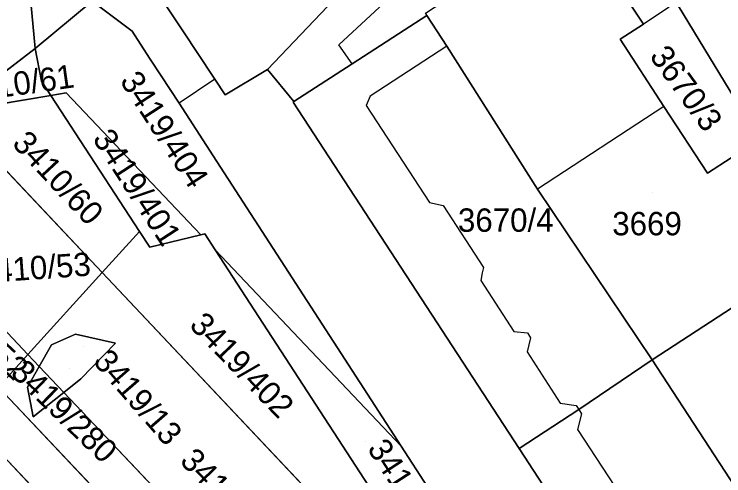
# Model space of a CAD drawing. Extents: x -262715 to -259381, y -1237238 to -1231182.
# Drawn here: x -261985.9 to -261925.3, y -1235678.5 to -1235639 of the extents above; entities that cross this region are included whole.
import ezdxf

# ---------------------------------------------------------------- set-up
doc = ezdxf.new("R2010")
doc.units = 0
for name, color, linetype in [('body_kn', 7, 'Continuous'), ('kladpar_druhypozemkov', 7, 'Continuous'), ('kladpar_hranice', 7, 'Continuous'), ('kladpar_parcelnecisla', 7, 'Continuous'), ('kladpar_plochy', 7, 'Continuous'), ('kladpar_sipky', 7, 'Continuous'), ('zappar_hrandruhpozemk', 7, 'Continuous')]:
    doc.layers.add(name, color=color, linetype=linetype)

msp = doc.modelspace()

# ---------------------------------------------------------------- linework, layer by layer
at = {"layer": 'body_kn'}
for p, q in [((-261950.67, -1235639.13), (-261950.67, -1235639.13)), ((-261932.14, -1235639.88), (-261932.14, -1235639.88)), ((-261975.86, -1235640.48), (-261975.86, -1235640.48)), ((-261971.34, -1235640.71), (-261971.34, -1235640.71)), ((-261958.19, -1235641.64), (-261958.19, -1235641.64)), ((-261948.95, -1235641.76), (-261948.95, -1235641.76)), ((-261948.95, -1235641.76), (-261948.95, -1235641.76)), ((-261934.14, -1235641.18), (-261934.14, -1235641.18)), ((-261984.14, -1235641.96), (-261984.14, -1235641.96)), ((-261970.36, -1235642.21), (-261970.36, -1235642.21)), ((-261974.38, -1235642.78), (-261974.38, -1235642.78)), ((-261957.05, -1235643.28), (-261957.05, -1235643.28)), ((-261957.05, -1235643.28), (-261957.05, -1235643.28)), ((-261964.29, -1235643.76), (-261964.29, -1235643.76)), ((-261983.61, -1235644.76), (-261983.61, -1235644.76)), ((-261973.39, -1235644.29), (-261973.39, -1235644.29)), ((-261968.78, -1235644.58), (-261968.78, -1235644.58)), ((-261968.78, -1235644.58), (-261968.78, -1235644.58)), ((-261982.81, -1235645.98), (-261982.81, -1235645.98)), ((-261982.81, -1235645.98), (-261982.81, -1235645.98)), ((-261981.49, -1235645.76), (-261981.49, -1235645.76)), ((-261967.91, -1235645.92), (-261967.91, -1235645.92)), ((-261962.09, -1235646.55), (-261962.09, -1235646.55)), ((-261962.04, -1235646.51), (-261962.04, -1235646.51)), ((-261955.5, -1235646.05), (-261955.5, -1235646.05)), ((-261971.84, -1235646.65), (-261971.84, -1235646.65)), ((-261955.86, -1235646.85), (-261955.86, -1235646.85)), ((-261930.39, -1235646.92), (-261930.39, -1235646.92)), ((-261930.39, -1235646.92), (-261930.39, -1235646.92)), ((-261968.93, -1235651.14), (-261968.93, -1235651.14)), ((-261926.67, -1235652.62), (-261926.67, -1235652.62)), ((-261941.19, -1235653.98), (-261941.19, -1235653.98)), ((-261950.45, -1235655.13), (-261950.45, -1235655.13)), ((-261949.26, -1235655.4), (-261949.26, -1235655.4)), ((-261975.23, -1235657.61), (-261975.23, -1235657.61)), ((-261969.98, -1235657.9), (-261969.98, -1235657.9)), ((-261969.98, -1235657.9), (-261969.98, -1235657.9)), ((-261969.65, -1235657.82), (-261969.65, -1235657.82)), ((-261974.36, -1235658.95), (-261974.36, -1235658.95)), ((-261968.77, -1235659.18), (-261968.77, -1235659.18)), ((-261968.77, -1235659.18), (-261968.77, -1235659.18)), ((-261978.42, -1235661.13), (-261978.42, -1235661.13)), ((-261945.92, -1235661.14), (-261945.92, -1235661.14)), ((-261945.83, -1235660.7), (-261945.83, -1235660.7)), ((-261946.05, -1235661.81), (-261946.05, -1235661.81)), ((-261980.69, -1235666.4), (-261980.69, -1235666.4)), ((-261943.22, -1235666.16), (-261943.22, -1235666.16)), ((-261942.07, -1235666.29), (-261942.07, -1235666.29)), ((-261977.29, -1235667.16), (-261977.29, -1235667.16)), ((-261941.81, -1235666.71), (-261941.81, -1235666.71)), ((-261982.74, -1235667.31), (-261982.74, -1235667.31)), ((-261984.77, -1235668.13), (-261984.77, -1235668.13)), ((-261984.77, -1235668.13), (-261984.77, -1235668.13)), ((-261942.09, -1235667.91), (-261942.09, -1235667.91)), ((-261931.41, -1235668.58), (-261931.41, -1235668.58)), ((-261931.41, -1235668.58), (-261931.41, -1235668.58)), ((-261983.8, -1235669.16), (-261983.8, -1235669.16)), ((-261983.8, -1235669.16), (-261983.8, -1235669.16)), ((-261980.24, -1235670.22), (-261980.24, -1235670.22)), ((-261984.81, -1235670.92), (-261984.81, -1235670.92)), ((-261981.7, -1235671.38), (-261981.7, -1235671.38)), ((-261981.7, -1235671.38), (-261981.7, -1235671.38)), ((-261939.27, -1235672.3), (-261939.27, -1235672.3)), ((-261937.9, -1235672.48), (-261937.9, -1235672.48)), ((-261937.67, -1235672.84), (-261937.67, -1235672.84)), ((-261937.67, -1235672.84), (-261937.67, -1235672.84)), ((-261937.43, -1235673.22), (-261937.43, -1235673.22)), ((-261984.32, -1235673.45), (-261984.32, -1235673.45)), ((-261937.79, -1235674.55), (-261937.79, -1235674.55)), ((-261952.86, -1235675.96), (-261952.86, -1235675.96)), ((-261952.86, -1235675.96), (-261952.86, -1235675.96)), ((-261942.78, -1235676.17), (-261942.78, -1235676.17))]:
    msp.add_line(p, q, dxfattribs=at)
at = {"layer": 'kladpar_druhypozemkov'}
for p, q in [((-261984.68, -1235644.25), (-261984.68, -1235644.25)), ((-261925.88, -1235647.38), (-261925.88, -1235647.38)), ((-261971.64, -1235649.49), (-261971.64, -1235649.49)), ((-261980.81, -1235652.61), (-261980.81, -1235652.61)), ((-261931.35, -1235654.25), (-261931.35, -1235654.25)), ((-261943.5, -1235655.35), (-261943.5, -1235655.35)), ((-261972.65, -1235656.69), (-261972.65, -1235656.69)), ((-261983.92, -1235660.27), (-261983.92, -1235660.27)), ((-261965.57, -1235669.01), (-261965.57, -1235669.01)), ((-261981.25, -1235669.29), (-261981.25, -1235669.29)), ((-261983.31, -1235670.65), (-261983.31, -1235670.65)), ((-261955.88, -1235675.54), (-261955.88, -1235675.54))]:
    msp.add_line(p, q, dxfattribs=at)
at = {"layer": 'kladpar_hranice'}
for p, q in [((-261990.05, -1235647.19), (-261982.81, -1235645.98)), ((-261982.81, -1235645.98), (-261990.05, -1235647.19)), ((-261978.42, -1235661.13), (-261989.71, -1235649.16)), ((-261989.71, -1235649.16), (-261978.42, -1235661.13)), ((-261968.77, -1235659.18), (-261952.86, -1235675.96)), ((-261952.86, -1235675.96), (-261968.77, -1235659.18)), ((-261984.77, -1235668.13), (-261978.42, -1235661.13)), ((-261978.42, -1235661.13), (-261984.77, -1235668.13)), ((-261950.46, -1235690.77), (-261978.42, -1235661.13)), ((-261978.42, -1235661.13), (-261950.46, -1235690.77)), ((-261988.71, -1235663.98), (-261984.77, -1235668.13)), ((-261984.77, -1235668.13), (-261988.71, -1235663.98)), ((-261987.3, -1235670.92), (-261984.77, -1235668.13)), ((-261984.77, -1235668.13), (-261987.3, -1235670.92)), ((-261984.77, -1235668.13), (-261983.8, -1235669.16)), ((-261983.8, -1235669.16), (-261984.77, -1235668.13)), ((-261983.8, -1235669.16), (-261981.7, -1235671.38)), ((-261981.7, -1235671.38), (-261983.8, -1235669.16)), ((-261961.64, -1235698.05), (-261987.3, -1235670.92)), ((-261987.3, -1235670.92), (-261961.64, -1235698.05)), ((-261981.7, -1235671.38), (-261958.43, -1235695.96)), ((-261958.43, -1235695.96), (-261981.7, -1235671.38)), ((-261964.85, -1235700.14), (-261989.83, -1235673.71)), ((-261989.83, -1235673.71), (-261964.85, -1235700.14))]:
    msp.add_line(p, q, dxfattribs=at)
for points in [[(-261953.84, -1235611.35), (-261952.22, -1235611.84), (-261950.01, -1235613.48), (-261974.39, -1235633.83), (-261979.29, -1235637.92), (-261984.14, -1235641.96), (-261984.51, -1235637.99), (-261984.15, -1235635.96), (-261953.84, -1235611.35)], [(-261974.39, -1235633.83), (-261950.01, -1235613.48), (-261945.16, -1235619.18), (-261945.13, -1235621.43), (-261945.19, -1235622.3), (-261945.84, -1235623.36), (-261954.01, -1235632.93), (-261964.29, -1235643.76), (-261967.91, -1235645.92), (-261968.78, -1235644.58), (-261970.36, -1235642.21), (-261971.34, -1235640.71), (-261972.89, -1235638.4), (-261974.39, -1235633.83)], [(-261940.14, -1235631.97), (-261936.2, -1235638.01), (-261934.21, -1235636.71), (-261932.14, -1235639.88), (-261934.14, -1235641.18), (-261930.39, -1235646.92), (-261926.67, -1235652.62), (-261924.66, -1235651.31), (-261922.61, -1235654.49), (-261924.61, -1235655.79), (-261920.78, -1235661.65), (-261931.41, -1235668.58), (-261941.19, -1235653.98), (-261948.95, -1235641.76), (-261950.67, -1235639.13), (-261950.79, -1235638.95), (-261940.14, -1235631.97)], [(-261950.79, -1235638.95), (-261950.67, -1235639.13), (-261957.05, -1235643.28), (-261962.04, -1235646.51), (-261964.29, -1235643.76), (-261954.01, -1235632.93)], [(-261979.29, -1235637.92), (-261974.39, -1235633.83), (-261972.89, -1235638.4), (-261971.34, -1235640.71), (-261970.36, -1235642.21), (-261968.78, -1235644.58), (-261967.91, -1235645.92), (-261964.29, -1235643.76), (-261962.04, -1235646.51), (-261962.09, -1235646.55), (-261942.78, -1235676.17), (-261923.68, -1235705.46), (-261922.61, -1235704.72), (-261904.71, -1235731.9)], [(-261984.51, -1235637.99), (-261984.14, -1235641.96), (-261990.16, -1235646.59), (-261991.6, -1235643.33), (-261995.18, -1235641.48), (-261998.62, -1235642.85), (-262011.38, -1235653.68), (-262025.14, -1235666.77), (-262027.31, -1235669.42), (-262028.48, -1235670.83), (-262031.28, -1235674.24), (-262033.21, -1235680.14), (-262033.45, -1235685.22), (-262032.65, -1235689.38), (-262031.59, -1235693.69), (-262063.36, -1235659.18), (-262058.18, -1235661.97), (-262051.7, -1235663.08), (-262048.83, -1235663.05), (-262048.27, -1235663.05), (-262040.81, -1235661.23), (-262024.09, -1235648.16), (-262009.51, -1235636.77)], [(-261924.66, -1235651.31), (-261926.67, -1235652.62), (-261930.39, -1235646.92), (-261934.14, -1235641.18), (-261932.14, -1235639.88), (-261934.21, -1235636.71)], [(-261862.42, -1235739.24), (-261870.44, -1235726.65), (-261882.21, -1235709.78), (-261890.42, -1235696.1), (-261895.82, -1235688.15), (-261896.77, -1235687.9), (-261897.72, -1235688.09), (-261901.86, -1235690.66), (-261903, -1235688.91), (-261899.19, -1235686.24), (-261899.01, -1235685.78), (-261899.41, -1235684.97), (-261902.12, -1235680.37), (-261910.82, -1235667.27), (-261921.68, -1235650.63), (-261930.02, -1235636.87)], [(-261930.02, -1235636.87), (-261921.68, -1235650.63)], [(-261982.81, -1235645.98), (-261983.61, -1235644.76), (-261984.14, -1235641.96), (-261979.29, -1235637.92), (-261975.86, -1235640.48), (-261974.38, -1235642.78), (-261973.39, -1235644.29), (-261971.84, -1235646.65), (-261968.93, -1235651.14), (-261952.86, -1235675.96)], [(-261946.1, -1235686.4), (-261952.86, -1235675.96), (-261968.93, -1235651.14), (-261971.84, -1235646.65), (-261973.39, -1235644.29), (-261974.38, -1235642.78), (-261975.86, -1235640.48), (-261979.29, -1235637.92)], [(-261948.95, -1235641.76), (-261941.19, -1235653.98), (-261931.41, -1235668.58), (-261937.67, -1235672.84), (-261942.78, -1235676.17), (-261962.09, -1235646.55), (-261962.04, -1235646.51), (-261957.05, -1235643.28), (-261950.67, -1235639.13), (-261948.95, -1235641.76)], [(-261990.05, -1235647.19), (-261990.16, -1235646.59), (-261984.14, -1235641.96), (-261983.61, -1235644.76), (-261982.81, -1235645.98)], [(-261969.98, -1235657.9), (-261981.49, -1235645.76), (-261982.81, -1235645.98)], [(-261982.81, -1235645.98), (-261981.49, -1235645.76), (-261969.98, -1235657.9)], [(-261969.98, -1235657.9), (-261974.36, -1235658.95), (-261975.23, -1235657.61), (-261982.81, -1235645.98)], [(-261982.81, -1235645.98), (-261975.23, -1235657.61), (-261978.42, -1235661.13)], [(-261978.42, -1235661.13), (-261975.23, -1235657.61), (-261974.36, -1235658.95), (-261969.98, -1235657.9), (-261969.65, -1235657.82), (-261968.77, -1235659.18), (-261948.9, -1235689.75)], [(-261968.77, -1235659.18), (-261969.65, -1235657.82), (-261969.98, -1235657.9)], [(-261950.46, -1235690.77), (-261948.9, -1235689.75), (-261968.77, -1235659.18)], [(-261920.78, -1235661.65), (-261916.86, -1235667.66), (-261914.85, -1235666.35), (-261912.77, -1235669.54), (-261914.78, -1235670.85), (-261911.09, -1235676.51), (-261907.35, -1235682.25), (-261905.33, -1235680.94), (-261903.28, -1235684.08), (-261905.3, -1235685.39), (-261903, -1235688.91), (-261901.86, -1235690.66), (-261901.37, -1235691.41), (-261911.05, -1235697.82), (-261911.93, -1235698.4), (-261912.43, -1235697.63), (-261913.61, -1235695.82), (-261921.65, -1235683.52), (-261931.41, -1235668.58), (-261920.78, -1235661.65)], [(-261983.8, -1235669.16), (-261982.74, -1235667.31), (-261980.69, -1235666.4), (-261977.29, -1235667.16), (-261980.24, -1235670.22), (-261981.7, -1235671.38)], [(-261981.7, -1235671.38), (-261980.24, -1235670.22), (-261977.29, -1235667.16), (-261980.69, -1235666.4), (-261982.74, -1235667.31), (-261983.8, -1235669.16)], [(-261931.41, -1235668.58), (-261921.65, -1235683.52), (-261913.61, -1235695.82), (-261912.43, -1235697.63), (-261918.72, -1235702.01), (-261922.61, -1235704.72), (-261923.68, -1235705.46), (-261942.78, -1235676.17), (-261937.67, -1235672.84), (-261931.41, -1235668.58)], [(-261981.7, -1235671.38), (-261984.32, -1235673.45), (-261984.81, -1235670.92), (-261983.8, -1235669.16)], [(-261983.8, -1235669.16), (-261984.81, -1235670.92), (-261984.32, -1235673.45), (-261981.7, -1235671.38)], [(-261952.86, -1235675.96), (-261946.1, -1235686.4), (-261945.56, -1235688.15), (-261946.23, -1235689.76), (-261947.4, -1235690.96), (-261949.19, -1235692.12)]]:
    msp.add_lwpolyline(points, dxfattribs=at)
at = {"layer": 'kladpar_plochy'}
for p, q in [((-261984.51, -1235637.99), (-261984.14, -1235641.96)), ((-261984.14, -1235641.96), (-261990.16, -1235646.59))]:
    msp.add_line(p, q, dxfattribs=at)
for points in [[(-261953.84, -1235611.35), (-261952.22, -1235611.84), (-261950.01, -1235613.48), (-261974.39, -1235633.83), (-261979.29, -1235637.92), (-261984.14, -1235641.96), (-261984.51, -1235637.99), (-261984.15, -1235635.96)], [(-261974.39, -1235633.83), (-261950.01, -1235613.48), (-261945.16, -1235619.18), (-261945.13, -1235621.43), (-261945.19, -1235622.3), (-261945.84, -1235623.36), (-261954.01, -1235632.93), (-261964.29, -1235643.76), (-261967.91, -1235645.92), (-261968.78, -1235644.58), (-261970.36, -1235642.21), (-261971.34, -1235640.71), (-261972.89, -1235638.4)], [(-261940.14, -1235631.97), (-261936.2, -1235638.01), (-261934.21, -1235636.71), (-261932.14, -1235639.88), (-261934.14, -1235641.18), (-261930.39, -1235646.92), (-261926.67, -1235652.62), (-261924.66, -1235651.31), (-261922.61, -1235654.49), (-261924.61, -1235655.79), (-261920.78, -1235661.65), (-261931.41, -1235668.58), (-261941.19, -1235653.98), (-261948.95, -1235641.76), (-261950.67, -1235639.13), (-261950.79, -1235638.95)], [(-261952.86, -1235675.96), (-261968.77, -1235659.18), (-261969.65, -1235657.82), (-261969.98, -1235657.9), (-261981.49, -1235645.76), (-261982.81, -1235645.98), (-261983.61, -1235644.76), (-261984.14, -1235641.96), (-261979.29, -1235637.92), (-261975.86, -1235640.48), (-261974.38, -1235642.78), (-261973.39, -1235644.29), (-261971.84, -1235646.65), (-261968.93, -1235651.14)], [(-261948.95, -1235641.76), (-261941.19, -1235653.98), (-261931.41, -1235668.58), (-261937.67, -1235672.84), (-261942.78, -1235676.17), (-261962.09, -1235646.55), (-261962.04, -1235646.51), (-261957.05, -1235643.28), (-261950.67, -1235639.13)], [(-261990.05, -1235647.19), (-261990.16, -1235646.59), (-261984.14, -1235641.96), (-261983.61, -1235644.76), (-261982.81, -1235645.98)], [(-261982.81, -1235645.98), (-261975.23, -1235657.61), (-261978.42, -1235661.13), (-261989.71, -1235649.16), (-261990.05, -1235647.19)], [(-261969.98, -1235657.9), (-261974.36, -1235658.95), (-261975.23, -1235657.61), (-261982.81, -1235645.98), (-261981.49, -1235645.76)], [(-261988.71, -1235663.98), (-261988.62, -1235663.89), (-261988.58, -1235660.68), (-261988.51, -1235655.98), (-261989.71, -1235649.16), (-261978.42, -1235661.13), (-261984.77, -1235668.13)], [(-261948.9, -1235689.75), (-261950.46, -1235690.77), (-261978.42, -1235661.13), (-261975.23, -1235657.61), (-261974.36, -1235658.95), (-261969.98, -1235657.9), (-261969.65, -1235657.82), (-261968.77, -1235659.18)], [(-261949.19, -1235692.12), (-261950.46, -1235690.77), (-261948.9, -1235689.75), (-261968.77, -1235659.18), (-261952.86, -1235675.96), (-261946.1, -1235686.4), (-261945.56, -1235688.15), (-261946.23, -1235689.76), (-261947.4, -1235690.96)], [(-261981.7, -1235671.38), (-261980.24, -1235670.22), (-261977.29, -1235667.16), (-261980.69, -1235666.4), (-261982.74, -1235667.31), (-261983.8, -1235669.16), (-261984.77, -1235668.13), (-261978.42, -1235661.13), (-261950.46, -1235690.77), (-261958.43, -1235695.96)], [(-261920.78, -1235661.65), (-261916.86, -1235667.66), (-261914.85, -1235666.35), (-261912.77, -1235669.54), (-261914.78, -1235670.85), (-261911.09, -1235676.51), (-261907.35, -1235682.25), (-261905.33, -1235680.94), (-261903.28, -1235684.08), (-261905.3, -1235685.39), (-261903, -1235688.91), (-261901.86, -1235690.66), (-261901.37, -1235691.41), (-261911.05, -1235697.82), (-261911.93, -1235698.4), (-261912.43, -1235697.63), (-261913.61, -1235695.82), (-261921.65, -1235683.52), (-261931.41, -1235668.58)], [(-261984.77, -1235668.13), (-261987.3, -1235670.92), (-261991.37, -1235666.62), (-261988.71, -1235663.98)], [(-261983.8, -1235669.16), (-261982.74, -1235667.31), (-261980.69, -1235666.4), (-261977.29, -1235667.16), (-261980.24, -1235670.22), (-261981.7, -1235671.38)], [(-261958.43, -1235695.96), (-261961.64, -1235698.05), (-261987.3, -1235670.92), (-261984.77, -1235668.13), (-261983.8, -1235669.16), (-261984.81, -1235670.92), (-261984.32, -1235673.45), (-261981.7, -1235671.38)], [(-261931.41, -1235668.58), (-261921.65, -1235683.52), (-261913.61, -1235695.82), (-261912.43, -1235697.63), (-261918.72, -1235702.01), (-261922.61, -1235704.72), (-261923.68, -1235705.46), (-261942.78, -1235676.17), (-261937.67, -1235672.84)], [(-261981.7, -1235671.38), (-261984.32, -1235673.45), (-261984.81, -1235670.92), (-261983.8, -1235669.16)], [(-261961.64, -1235698.05), (-261964.85, -1235700.14), (-261989.83, -1235673.71), (-261987.3, -1235670.92)], [(-261964.85, -1235700.14), (-261971.28, -1235704.32), (-261992.01, -1235682.36), (-261991.47, -1235681.87), (-261988.22, -1235678.49), (-261991.05, -1235677.62), (-261994.25, -1235679.21), (-261994.53, -1235679.69), (-261994.9, -1235679.3), (-261989.83, -1235673.71)]]:
    msp.add_lwpolyline(points, close=True, dxfattribs=at)
for points in [[(-261950.79, -1235638.95), (-261950.67, -1235639.13), (-261957.05, -1235643.28), (-261962.04, -1235646.51), (-261964.29, -1235643.76), (-261954.01, -1235632.93)], [(-261924.66, -1235651.31), (-261926.67, -1235652.62), (-261930.39, -1235646.92), (-261934.14, -1235641.18), (-261932.14, -1235639.88), (-261934.21, -1235636.71)], [(-261862.42, -1235739.24), (-261870.44, -1235726.65), (-261882.21, -1235709.78), (-261890.42, -1235696.1), (-261895.82, -1235688.15), (-261896.77, -1235687.9), (-261897.72, -1235688.09), (-261901.86, -1235690.66), (-261903, -1235688.91), (-261899.19, -1235686.24), (-261899.01, -1235685.78), (-261899.41, -1235684.97), (-261902.12, -1235680.37), (-261910.82, -1235667.27), (-261921.68, -1235650.63), (-261930.02, -1235636.87)], [(-261930.02, -1235636.87), (-261921.68, -1235650.63)], [(-261946.1, -1235686.4), (-261952.86, -1235675.96), (-261968.93, -1235651.14), (-261971.84, -1235646.65), (-261973.39, -1235644.29), (-261974.38, -1235642.78), (-261975.86, -1235640.48), (-261979.29, -1235637.92)], [(-261972.89, -1235638.4), (-261971.34, -1235640.71), (-261970.36, -1235642.21), (-261968.78, -1235644.58), (-261967.91, -1235645.92), (-261964.29, -1235643.76), (-261962.04, -1235646.51), (-261962.09, -1235646.55), (-261942.78, -1235676.17), (-261923.68, -1235705.46), (-261922.61, -1235704.72), (-261904.71, -1235731.9)]]:
    msp.add_lwpolyline(points, dxfattribs=at)
at = {"layer": 'kladpar_sipky'}
msp.add_line((-261980.01, -1235667.43), (-261980.01, -1235667.43), dxfattribs=at)
at = {"layer": 'zappar_hrandruhpozemk'}
for p, q in [((-261929.94, -1235638.44), (-261932.14, -1235639.88)), ((-261968.78, -1235644.58), (-261971.84, -1235646.65)), ((-261930.39, -1235646.92), (-261941.19, -1235653.98)), ((-261949.26, -1235655.4), (-261945.83, -1235660.7))]:
    msp.add_line(p, q, dxfattribs=at)
for points in [[(-261957.05, -1235643.28), (-261958.19, -1235641.64), (-261951.63, -1235635.55)], [(-261948.95, -1235641.76), (-261955.5, -1235646.05), (-261955.86, -1235646.85), (-261950.45, -1235655.13), (-261949.26, -1235655.4)], [(-261945.83, -1235660.7), (-261945.92, -1235661.14), (-261946.05, -1235661.81), (-261943.22, -1235666.16), (-261942.07, -1235666.29), (-261941.81, -1235666.71), (-261942.09, -1235667.91), (-261939.27, -1235672.3), (-261937.9, -1235672.48), (-261937.67, -1235672.84)], [(-261937.67, -1235672.84), (-261937.43, -1235673.22), (-261937.79, -1235674.55), (-261930.92, -1235685.03), (-261929.86, -1235685.17)]]:
    msp.add_lwpolyline(points, dxfattribs=at)

# ---------------------------------------------------------------- texts
at = {"layer": 'kladpar_parcelnecisla'}
for s, rotation, p in [('3670/3', 306, (-261931.691, -1235642.631)), ('3410/61', 8, (-261990.288, -1235646.623)), ('3419/404', 303, (-261976.963, -1235644.738)), ('3419/401', 303, (-261979.3, -1235649.681)), ('3410/60', 313, (-261986.206, -1235650.16)), ('3410/53', 4, (-261988.98, -1235662.054)), ('3410/52', 317, (-261992.984, -1235663.882)), ('3419/402', 314, (-261971.054, -1235665.705)), ('3419/13', 311, (-261979.276, -1235668.777)), ('3419/280', 316, (-261986.357, -1235669.813)), ('3419/403', 303, (-261955.809, -1235676.182)), ('3419/281', 314, (-261971.869, -1235677.32))]:
    msp.add_text(s, height=2, rotation=rotation, dxfattribs=at).set_placement(p)
for s, p in [('3670/4', (-261948.007, -1235657.64)), ('3669', (-261934.812, -1235657.94))]:
    msp.add_text(s, height=2, dxfattribs=at).set_placement(p)

doc.saveas('drawing.dxf')
